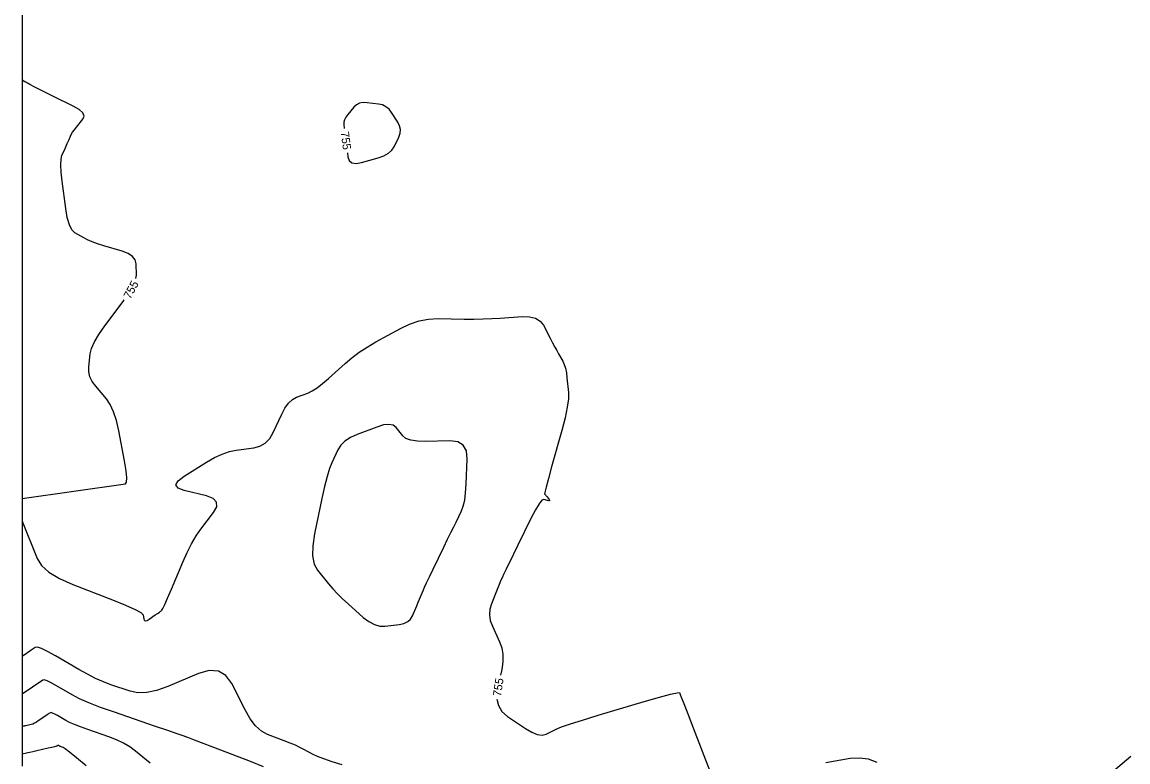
# Model space of a CAD drawing. Extents: x 2082232 to 2083549, y 592624 to 593832.
# Drawn here: x 2082231.8 to 2082326.2, y 592892.1 to 592955.2 of the extents above; entities that cross this region are included whole.
import ezdxf

# ---------------------------------------------------------------- set-up
doc = ezdxf.new("R2010")
doc.units = 0
for name, color, linetype in [('DT_X_Contour_Major', 7, 'Continuous'), ('DT_X_Contour_Minor', 7, 'Continuous'), ('DT_X_TIN_Hull', 7, 'Continuous')]:
    doc.layers.add(name, color=color, linetype=linetype)

msp = doc.modelspace()

# ---------------------------------------------------------------- linework, layer by layer
at = {"layer": 'DT_X_Contour_Major'}
for points in [[(2082241.506, 592933.342), (2082241.549, 592933.631), (2082241.518, 592934.591), (2082241.435, 592934.928), (2082241.209, 592935.218), (2082240.841, 592935.461), (2082240.33, 592935.657), (2082238.777, 592936.119), (2082238.232, 592936.291), (2082237.763, 592936.461), (2082237.369, 592936.631), (2082237.049, 592936.798), (2082236.299, 592937.244), (2082236.038, 592937.499), (2082235.821, 592937.929), (2082235.645, 592938.534), (2082235.513, 592939.315), (2082235.216, 592941.63), (2082235.131, 592942.419), (2082235.098, 592943.048), (2082235.119, 592943.518), (2082235.193, 592943.828), (2082235.459, 592944.443), (2082235.637, 592944.852), (2082235.708, 592945.018), (2082235.769, 592945.158), (2082235.916, 592945.498), (2082235.99, 592945.64), (2082236.101, 592945.815), (2082236.25, 592946.021), (2082236.436, 592946.258), (2082236.981, 592946.932), (2082237.081, 592947.192), (2082236.974, 592947.466), (2082236.658, 592947.754), (2082236.133, 592948.056), (2082234.458, 592948.88), (2082233.888, 592949.161), (2082233.435, 592949.387), (2082233.099, 592949.558), (2082232.88, 592949.673), (2082232.452, 592949.906), (2082232.305, 592949.986), (2082232.186, 592950.052), (2082232.093, 592950.102), (2082232.028, 592950.138), (2082231.787, 592950.269)], [(2082263.965, 592945.414), (2082264.072, 592945.728), (2082264.092, 592946.042), (2082264.024, 592946.357), (2082263.87, 592946.671), (2082263.341, 592947.509), (2082263.122, 592947.79), (2082262.862, 592948.003), (2082262.561, 592948.148), (2082262.218, 592948.225), (2082261.249, 592948.342), (2082260.906, 592948.351), (2082260.605, 592948.29), (2082260.345, 592948.161), (2082260.126, 592947.962), (2082259.596, 592947.339), (2082259.426, 592947.11), (2082259.313, 592946.892), (2082259.255, 592946.685), (2082259.255, 592946.488), (2082259.306, 592946.137)], [(2082259.574, 592944.054), (2082259.614, 592943.731), (2082259.723, 592943.401), (2082259.954, 592943.209), (2082260.305, 592943.155), (2082260.777, 592943.238), (2082262.198, 592943.644), (2082262.683, 592943.816), (2082263.073, 592944.029), (2082263.366, 592944.282), (2082263.564, 592944.576), (2082263.965, 592945.414)], [(2082231.787, 592914.555), (2082240.622, 592915.81), (2082240.713, 592915.946), (2082240.728, 592916.317), (2082240.664, 592916.922), (2082240.524, 592917.763), (2082240.046, 592920.318), (2082239.846, 592921.208), (2082239.605, 592921.959), (2082239.321, 592922.573), (2082238.996, 592923.048), (2082238.072, 592924.133), (2082237.775, 592924.542), (2082237.576, 592924.953), (2082237.476, 592925.367), (2082237.474, 592925.785), (2082237.6, 592926.902), (2082237.715, 592927.365), (2082237.962, 592927.918), (2082238.344, 592928.559), (2082238.858, 592929.29), (2082240.409, 592931.359), (2082240.514, 592931.508)], [(2082231.787, 592912.62), (2082233.073, 592909.424), (2082233.449, 592908.825), (2082234.081, 592908.256), (2082234.969, 592907.717), (2082236.114, 592907.21), (2082239.51, 592905.897), (2082240.627, 592905.449), (2082241.433, 592905.088), (2082241.928, 592904.815), (2082242.112, 592904.63), (2082242.187, 592904.254), (2082242.236, 592904.147), (2082242.327, 592904.11), (2082242.461, 592904.142), (2082242.638, 592904.244), (2082243.164, 592904.607), (2082243.342, 592904.73), (2082243.479, 592904.826), (2082243.576, 592904.895), (2082243.633, 592904.937), (2082243.731, 592905.013), (2082243.809, 592905.147), (2082243.969, 592905.49), (2082244.211, 592906.043), (2082244.535, 592906.806), (2082245.508, 592909.12), (2082245.878, 592909.946), (2082246.259, 592910.69), (2082246.651, 592911.351), (2082247.052, 592911.929), (2082248.138, 592913.361), (2082248.406, 592913.852), (2082248.394, 592914.251), (2082248.103, 592914.559), (2082247.532, 592914.775), (2082245.639, 592915.229), (2082245.107, 592915.434), (2082244.929, 592915.706), (2082245.105, 592916.048), (2082245.636, 592916.457), (2082247.525, 592917.64), (2082248.216, 592918.038), (2082248.87, 592918.343), (2082249.487, 592918.555), (2082250.069, 592918.675), (2082251.571, 592918.872), (2082252.098, 592919.009), (2082252.551, 592919.275), (2082252.931, 592919.668), (2082253.237, 592920.189), (2082253.956, 592921.748), (2082254.237, 592922.276), (2082254.541, 592922.693), (2082254.868, 592922.998), (2082255.217, 592923.191), (2082256.18, 592923.557), (2082256.562, 592923.737), (2082256.987, 592924.004), (2082257.453, 592924.358), (2082257.962, 592924.799), (2082259.375, 592926.091), (2082259.937, 592926.568), (2082260.562, 592927.033), (2082261.25, 592927.483), (2082262.003, 592927.921), (2082264.094, 592929.069), (2082264.884, 592929.445), (2082265.686, 592929.709), (2082266.501, 592929.863), (2082267.328, 592929.907), (2082269.551, 592929.875), (2082270.368, 592929.871), (2082271.151, 592929.882), (2082271.902, 592929.908), (2082272.619, 592929.95), (2082274.488, 592930.082), (2082275.128, 592930.074), (2082275.647, 592929.948), (2082276.044, 592929.705), (2082276.319, 592929.346), (2082276.892, 592928.231), (2082277.097, 592927.835), (2082277.283, 592927.484), (2082277.449, 592927.176), (2082277.595, 592926.912), (2082277.96, 592926.267), (2082278.085, 592925.997), (2082278.187, 592925.672), (2082278.267, 592925.29), (2082278.323, 592924.853), (2082278.441, 592923.613), (2082278.439, 592923.061), (2082278.345, 592922.336), (2082278.158, 592921.436), (2082277.879, 592920.363), (2082277.012, 592917.268), (2082276.73, 592916.251), (2082276.535, 592915.521), (2082276.427, 592915.076), (2082276.405, 592914.919), (2082276.463, 592914.88), (2082276.49, 592914.857), (2082276.527, 592914.818), (2082276.574, 592914.761), (2082276.63, 592914.687), (2082276.794, 592914.466), (2082276.833, 592914.399), (2082276.824, 592914.361), (2082276.769, 592914.353), (2082276.668, 592914.375), (2082276.335, 592914.474), (2082276.173, 592914.4), (2082275.938, 592914.103), (2082275.628, 592913.583), (2082275.246, 592912.84), (2082274.127, 592910.562), (2082273.749, 592909.793), (2082273.456, 592909.195), (2082273.246, 592908.768), (2082273.122, 592908.511), (2082272.901, 592908.056), (2082272.805, 592907.849), (2082272.683, 592907.57), (2082272.535, 592907.218), (2082272.361, 592906.794), (2082271.862, 592905.568), (2082271.728, 592905.103), (2082271.697, 592904.629), (2082271.771, 592904.146), (2082271.949, 592903.653), (2082272.562, 592902.327), (2082272.746, 592901.805), (2082272.838, 592901.234), (2082272.839, 592900.615), (2082272.748, 592899.946), (2082272.656, 592899.483)], [(2082272.341, 592897.412), (2082272.462, 592896.866), (2082272.768, 592896.365), (2082273.25, 592895.94), (2082274.773, 592894.908), (2082275.313, 592894.589), (2082275.789, 592894.405), (2082276.202, 592894.356), (2082276.552, 592894.442), (2082277.401, 592894.854), (2082277.864, 592895.044), (2082278.617, 592895.305), (2082279.659, 592895.638), (2082280.991, 592896.043), (2082284.928, 592897.218), (2082286.224, 592897.596), (2082287.156, 592897.848), (2082287.725, 592897.975), (2082287.932, 592897.976), (2082287.998, 592897.812), (2082288.086, 592897.589), (2082288.299, 592897.042), (2082288.637, 592896.171), (2082289.1, 592894.977), (2082290.502, 592891.36)], [(2082300.416, 592892.024), (2082302.518, 592892.373), (2082303.296, 592892.424), (2082304.053, 592892.316), (2082304.787, 592892.048)], [(2082324.633, 592891), (2082326.486, 592892.544)]]:
    msp.add_lwpolyline(points, dxfattribs=at)
at = {"layer": 'DT_X_Contour_Minor'}
for points in [[(2082266.064, 592906.768), (2082266.164, 592906.996), (2082266.333, 592907.362), (2082266.574, 592907.867), (2082266.884, 592908.51), (2082267.805, 592910.411), (2082268.129, 592911.078), (2082268.41, 592911.657), (2082268.649, 592912.145), (2082268.844, 592912.544), (2082269.308, 592913.488), (2082269.464, 592913.897), (2082269.584, 592914.417), (2082269.668, 592915.048), (2082269.717, 592915.79), (2082269.8, 592917.916), (2082269.73, 592918.611), (2082269.46, 592919.102), (2082268.988, 592919.389), (2082268.315, 592919.473), (2082266.252, 592919.423), (2082265.55, 592919.439), (2082264.989, 592919.526), (2082264.569, 592919.682), (2082264.291, 592919.909), (2082263.739, 592920.606), (2082263.479, 592920.805), (2082263.114, 592920.88), (2082262.644, 592920.829), (2082262.069, 592920.653), (2082260.395, 592920.018), (2082259.822, 592919.757), (2082259.358, 592919.453), (2082259.003, 592919.105), (2082258.758, 592918.713), (2082258.249, 592917.609), (2082258.052, 592917.107), (2082257.844, 592916.427), (2082257.625, 592915.571), (2082257.395, 592914.538), (2082256.765, 592911.546), (2082256.602, 592910.51), (2082256.588, 592909.646), (2082256.721, 592908.953), (2082257.002, 592908.432), (2082257.949, 592907.271), (2082258.32, 592906.837), (2082258.724, 592906.405), (2082259.161, 592905.974), (2082259.631, 592905.546), (2082260.928, 592904.406), (2082261.41, 592904.039), (2082261.881, 592903.792), (2082262.342, 592903.665), (2082262.793, 592903.659), (2082263.981, 592903.803), (2082264.388, 592903.89), (2082264.716, 592904.043), (2082264.967, 592904.262), (2082265.14, 592904.547), (2082265.497, 592905.395), (2082265.622, 592905.693), (2082265.73, 592905.951), (2082265.82, 592906.169), (2082265.893, 592906.347), (2082266.064, 592906.768)], [(2082259.131, 592891.8), (2082258.269, 592892.073), (2082257.567, 592892.315), (2082257.025, 592892.525), (2082256.645, 592892.703), (2082255.845, 592893.135), (2082255.515, 592893.302), (2082255.127, 592893.48), (2082254.68, 592893.669), (2082254.175, 592893.868), (2082252.748, 592894.414), (2082252.226, 592894.698), (2082251.732, 592895.142), (2082251.264, 592895.745), (2082250.823, 592896.508), (2082249.684, 592898.753), (2082249.187, 592899.438), (2082248.549, 592899.809), (2082247.772, 592899.865), (2082246.854, 592899.607), (2082244.22, 592898.499), (2082243.278, 592898.162), (2082242.429, 592897.982), (2082241.672, 592897.958), (2082241.008, 592898.091), (2082239.359, 592898.653), (2082238.725, 592898.893), (2082238.059, 592899.19), (2082237.36, 592899.544), (2082236.629, 592899.955), (2082234.638, 592901.128), (2082233.969, 592901.503), (2082233.456, 592901.746), (2082233.099, 592901.857), (2082232.897, 592901.838), (2082232.567, 592901.61), (2082232.448, 592901.529), (2082232.245, 592901.388), (2082232.159, 592901.33), (2082231.787, 592901.073)], [(2082252.41, 592891.652), (2082251.294, 592892.092), (2082248.15, 592893.295), (2082247.117, 592893.69), (2082246.377, 592893.972), (2082245.93, 592894.141), (2082245.776, 592894.198), (2082245.755, 592894.2), (2082245.747, 592894.201), (2082245.739, 592894.204), (2082245.73, 592894.208), (2082245.722, 592894.215), (2082245.699, 592894.233), (2082245.53, 592894.294), (2082245.041, 592894.464), (2082244.232, 592894.741), (2082243.103, 592895.127), (2082239.665, 592896.3), (2082238.474, 592896.722), (2082237.478, 592897.109), (2082236.679, 592897.46), (2082236.075, 592897.776), (2082234.727, 592898.57), (2082234.274, 592898.824), (2082233.926, 592898.988), (2082233.684, 592899.064), (2082233.548, 592899.05), (2082231.787, 592897.838)], [(2082242.724, 592891.97), (2082241.48, 592892.987), (2082240.987, 592893.35), (2082240.443, 592893.675), (2082239.846, 592893.961), (2082239.198, 592894.21), (2082237.399, 592894.824), (2082236.776, 592895.045), (2082236.255, 592895.247), (2082235.836, 592895.431), (2082235.521, 592895.596), (2082234.815, 592896.012), (2082234.578, 592896.145), (2082234.396, 592896.231), (2082234.27, 592896.27), (2082234.198, 592896.263), (2082234.081, 592896.183), (2082234.021, 592896.141), (2082233.927, 592896.077), (2082233.801, 592895.99), (2082233.172, 592895.557), (2082233.002, 592895.447), (2082232.844, 592895.361), (2082232.699, 592895.297), (2082232.565, 592895.257), (2082232.109, 592895.154), (2082232.019, 592895.134), (2082231.954, 592895.119), (2082231.915, 592895.11), (2082231.787, 592895.082)], [(2082237.261, 592891.741), (2082236.445, 592892.405), (2082235.844, 592892.885), (2082235.46, 592893.182), (2082235.292, 592893.294), (2082235.133, 592893.348), (2082235.077, 592893.368), (2082235.031, 592893.386), (2082234.994, 592893.402), (2082234.966, 592893.417), (2082234.903, 592893.454), (2082234.882, 592893.466), (2082234.866, 592893.473), (2082234.855, 592893.477), (2082234.849, 592893.476), (2082234.838, 592893.469), (2082234.833, 592893.465), (2082234.825, 592893.46), (2082234.813, 592893.452), (2082234.799, 592893.442), (2082234.758, 592893.413), (2082234.699, 592893.394), (2082234.553, 592893.356), (2082234.32, 592893.301), (2082234, 592893.228), (2082233.032, 592893.01), (2082232.704, 592892.936), (2082232.448, 592892.878), (2082232.264, 592892.836), (2082232.15, 592892.811), (2082231.787, 592892.729)]]:
    msp.add_lwpolyline(points, dxfattribs=at)
at = {"layer": 'DT_X_TIN_Hull'}
msp.add_lwpolyline([(2082231.787, 592961.652), (2082231.787, 592953.961), (2082231.787, 592947.456), (2082231.787, 592946.93), (2082231.787, 592945.559), (2082231.787, 592943.073), (2082231.787, 592940.99), (2082231.787, 592935.934), (2082231.787, 592934.789), (2082231.787, 592932.002), (2082231.787, 592922.609), (2082231.787, 592921.497), (2082231.787, 592917.716), (2082231.787, 592914.457), (2082231.787, 592913.62), (2082231.787, 592910.066), (2082231.787, 592903.981), (2082231.787, 592903.128), (2082231.787, 592896.357), (2082231.787, 592891.712)], dxfattribs=at)

# ---------------------------------------------------------------- texts
at = {"layer": 'DT_X_Contour_Major'}
for rotation, p in [(277.33769, (2082258.997, 592945.836)), (61.5995, (2082241.023, 592931.522)), (81.33931, (2082272.679, 592897.618))]:
    msp.add_text('755', height=0.7, rotation=rotation, dxfattribs=at).set_placement(p)

doc.saveas('drawing.dxf')
